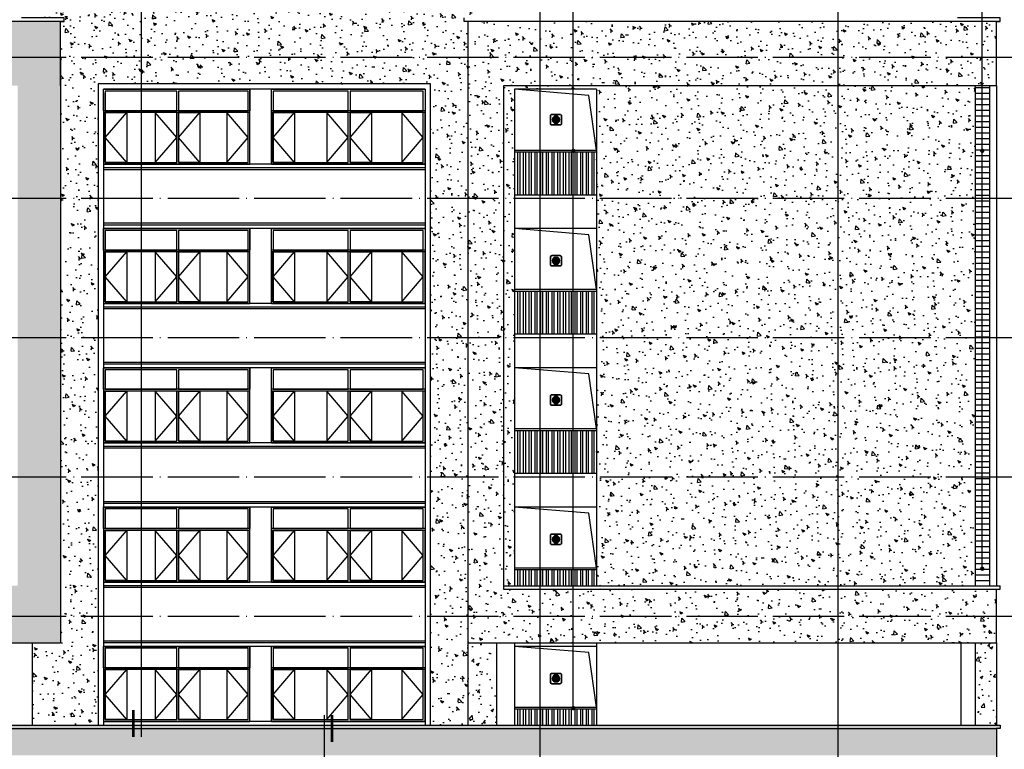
# Model space of a CAD drawing. Extents: x 1779708 to 7299578, y -1121471 to 88434.
# Tile 563 of 656: x 5389019 to 5416582, y -945312 to -924882. Entities that reach past the tile are written whole.
import ezdxf

# ---------------------------------------------------------------- set-up
doc = ezdxf.new("R2010")
doc.units = 0
doc.header["$LTSCALE"] = 1000
doc.header["$MEASUREMENT"] = 0
doc.linetypes.add('DOTE', pattern=[2.42, 2, -0.2, 0.02, -0.2])
doc.layers.get('0').update_dxf_attribs({"linetype": 'CONTINUOUS'})
for name, color, linetype in [('DIM_IDEN', 3, 'CONTINUOUS'), ('DIM_LEAD', 3, 'CONTINUOUS'), ('DOTE', 1, 'DOTE'), ('WINDOW', 2, 'CONTINUOUS'), ('建筑', 31, 'CONTINUOUS'), ('栏杆', 6, 'CONTINUOUS'), ('立面中线', 140, 'CONTINUOUS'), ('立面填充图例白', 7, 'CONTINUOUS'), ('立面粗线', 30, 'CONTINUOUS'), ('立面细线', 114, 'CONTINUOUS')]:
    doc.layers.add(name, color=color, linetype=linetype)
pattern_1 = [(50, (0, -3328.6), (819.83101, -71.725885), [85.725, -942.975]), (355, (0, -3328.6), (-158.59272, 859.75489), [68.58, -754.38]), (100.451, (68.3, -3334.6), (661.24126, 788.0251), [72.855, -801.405]), (46.1842, (0, -3100), (1219.85568, -189.19048), [128.5875, -1414.4625]), (96.6356, (101.7, -3115.8), (1068.31906, 1113.415), [109.2825, -1202.1075]), (351.184, (0, -3100), (1068.32073, 1113.41303), [102.87, -1131.57]), (21, (114.3, -3157.15), (682.26696, -460.19483), [85.725, -942.975]), (326, (114.3, -3157.15), (278.10913, 828.84585), [68.58, -754.38]), (71.4514, (171.16, -3195.5), (960.37421, 368.65286), [72.855, -801.405]), (37.5, (0, -3328.6), (13.898715, 380.497675), [0, -745.236, 0, -765.81, 0, -757.2375]), (7.5, (0, -3328.6), (300.68848, 450.812587), [0, -436.626, 0, -728.091, 0, -288.6075]), (327.5, (-254.9, -3328.6), (610.157678, -25.779348), [0, -285.75, 0, -891.54, 0, -1183.005]), (317.5, (-369.2, -3328.6), (666.581316, 114.41921), [0, -371.475, 0, -592.074, 0, -840.105])]
pattern_2 = [(130, (10692732.54, -3328.6), (-819.83101, -71.725885), [85.725, -942.975]), (185, (10692732.5, -3328.6), (158.59272, 859.75489), [68.58, -754.38]), (79.549, (10692664.2, -3334.6), (-661.24126, 788.0251), [72.855, -801.405]), (133.8158, (10692732.5, -3100), (-1219.85568, -189.19048), [128.5875, -1414.4625]), (83.3644, (10692630.9, -3115.8), (-1068.31906, 1113.415), [109.2825, -1202.1075]), (188.816, (10692732.5, -3100), (-1068.32073, 1113.41303), [102.87, -1131.57]), (159, (10692618.24, -3157.15), (-682.26696, -460.19483), [85.725, -942.975]), (214, (10692618.2, -3157.15), (-278.10913, 828.84585), [68.58, -754.38]), (108.5486, (10692561.4, -3195.5), (-960.37421, 368.65286), [72.855, -801.405]), (142.5, (10692732.54, -3328.6), (-13.898715, 380.497675), [0, -745.236, 0, -765.81, 0, -757.2375]), (172.5, (10692732.54, -3328.6), (-300.68848, 450.812587), [0, -436.626, 0, -728.091, 0, -288.6075]), (212.5, (10692987.43, -3328.6), (-610.157678, -25.779348), [0, -285.75, 0, -891.54, 0, -1183.005]), (222.5, (10693101.73, -3328.6), (-666.581316, 114.41921), [0, -371.475, 0, -592.074, 0, -840.105])]

# ---------------------------------------------------------------- blocks, each defined once
blk = doc.blocks.new('b112')
at = {"layer": '建筑'}
h = blk.add_hatch(color=1, dxfattribs=at)
h.dxf.hatch_style = 1
edge = h.paths.add_edge_path()
edge.add_arc((2930760, 155416), 100, 0, 360)
for points in [[(2930660, 155266), (2930860, 155266, 0.414214), (2930910, 155316), (2930910, 155516, 0.414214), (2930860, 155566), (2930660, 155566, 0.414214), (2930610, 155516), (2930610, 155316, 0.414214)], [(2930660, 155276), (2930860, 155276, 0.414214), (2930900, 155316), (2930900, 155516, 0.414214), (2930860, 155556), (2930660, 155556, 0.414214), (2930620, 155516), (2930620, 155316, 0.414214)]]:
    blk.add_lwpolyline(points, format="xyb", close=True, dxfattribs=at)
at = {"layer": '建筑', "color": 1}
blk.add_circle((2930760, 155416), 100, dxfattribs=at)

msp = doc.modelspace()

# ---------------------------------------------------------------- hatches: boundary and pattern name
at = {"layer": '立面填充图例白'}
h = msp.add_hatch(dxfattribs=at)
h.set_pattern_fill('AR-CONC', color=0, scale=450, style=0)
h.set_pattern_definition(pattern_2)
h.paths.add_polyline_path([(5390166.3, -924931.9), (5390266.3, -924931.9), (5390266.3, -924831.9), (5389366.3, -924831.9), (5389366.3, -924281.9), (5402366.3, -924281.9), (5402366.3, -924831.9), (5401466.3, -924831.9), (5401466.3, -924931.9), (5401566.3, -924931.9), (5401566.3, -925931.9), (5390166.3, -925931.9)])
h = msp.add_hatch(dxfattribs=at)
h.set_pattern_fill('AR-CONC', color=0, scale=450, style=0)
h.set_pattern_definition(pattern_2)
h.paths.add_polyline_path([(5363366.3, -924931.9), (5390166.3, -924931.9), (5390166.3, -925931.9), (5363366.3, -925931.9)])
h = msp.add_hatch(dxfattribs=at)
h.set_pattern_fill('AR-CONC', color=0, scale=450, style=0)
h.set_pattern_definition(pattern_2)
h.paths.add_polyline_path([(5401566.3, -924931.9), (5416366.3, -924931.9), (5416366.3, -925931.9), (5401566.3, -925931.9)])
h = msp.add_hatch(dxfattribs=at)
h.set_pattern_fill('AR-CONC', color=0, scale=450, style=0)
h.set_pattern_definition(pattern_2)
h.paths.add_polyline_path([(5370716.3, -926731.9), (5368416.3, -926731.9), (5368416.3, -929881.9), (5363366.3, -929881.9), (5363366.3, -925931.9), (5390166.3, -925931.9), (5390166.3, -926731.9), (5390166.3, -929881.9), (5388966.3, -929881.9), (5388966.3, -926731.9), (5374566.3, -926731.9), (5374566.3, -929881.9), (5370716.3, -929881.9)])
h = msp.add_hatch(dxfattribs=at)
h.set_pattern_fill('AR-CONC', color=0, scale=450, style=0)
h.set_pattern_definition(pattern_2)
h.paths.add_polyline_path([(5400516.3, -926681.9), (5400516.3, -929881.9), (5401566.3, -929881.9), (5401566.3, -925931.9), (5390166.3, -925931.9), (5390166.3, -925981.9), (5390166.3, -929881.9), (5391216.3, -929881.9), (5391216.3, -926681.9)])
h = msp.add_hatch(dxfattribs=at)
h.set_pattern_fill('AR-CONC', color=0, scale=450, style=0)
h.set_pattern_definition(pattern_2)
h.paths.add_polyline_path([(5401566.3, -925931.9), (5416366.3, -925931.9), (5416366.3, -926731.9), (5402566.3, -926731.9), (5402566.3, -929881.9), (5401566.3, -929881.9)])
h = msp.add_hatch(dxfattribs=at)
h.set_pattern_fill('AR-CONC', color=0, scale=450, style=0)
h.set_pattern_definition(pattern_2)
h.paths.add_polyline_path([(5405166.3, -926831.9), (5402866.3, -926831.9), (5402866.3, -929881.9), (5402566.3, -929881.9), (5402566.3, -926731.9), (5415766.3, -926731.9), (5415766.3, -929881.9), (5405166.3, -929881.9)])
h = msp.add_hatch(dxfattribs=at)
h.set_pattern_fill('AR-CONC', color=0, scale=450, style=0)
h.set_pattern_definition(pattern_2)
h.paths.add_polyline_path([(5370716.3, -929881.9), (5374566.3, -929881.9), (5374566.3, -933781.9), (5370716.3, -933781.9)])
h.paths.add_polyline_path([(5363366.3, -929881.9), (5368416.3, -929881.9), (5368416.3, -933781.9), (5363366.3, -933781.9)])
h.paths.add_polyline_path([(5388966.3, -929881.9), (5390166.3, -929881.9), (5390166.3, -933781.9), (5388966.3, -933781.9)])
h = msp.add_hatch(dxfattribs=at)
h.set_pattern_fill('AR-CONC', color=0, scale=450, style=0)
h.set_pattern_definition(pattern_2)
h.paths.add_polyline_path([(5391216.3, -933781.9), (5391216.3, -929881.9), (5390166.3, -929881.9), (5390166.3, -933781.9)])
h.paths.add_polyline_path([(5400516.3, -929881.9), (5400516.3, -933781.9), (5401566.3, -933781.9), (5401566.3, -929881.9)])
h = msp.add_hatch(dxfattribs=at)
h.set_pattern_fill('AR-CONC', color=0, scale=450, style=0)
h.set_pattern_definition(pattern_2)
h.paths.add_polyline_path([(5401566.3, -929881.9), (5402566.3, -929881.9), (5402566.3, -933781.9), (5401566.3, -933781.9)])
h = msp.add_hatch(dxfattribs=at)
h.set_pattern_fill('AR-CONC', color=0, scale=450, style=0)
h.set_pattern_definition(pattern_2)
h.paths.add_polyline_path([(5405166.3, -929881.9), (5415766.3, -929881.9), (5415766.3, -933781.9), (5405166.3, -933781.9)])
h.paths.add_polyline_path([(5402566.3, -929881.9), (5402866.3, -929881.9), (5402866.3, -933781.9), (5402566.3, -933781.9)])
h = msp.add_hatch(dxfattribs=at)
h.set_pattern_fill('AR-CONC', color=0, scale=450, style=0)
h.set_pattern_definition(pattern_2)
h.paths.add_polyline_path([(5388966.3, -933781.9), (5390166.3, -933781.9), (5390166.3, -937681.9), (5388966.3, -937681.9)])
h.paths.add_polyline_path([(5370716.3, -933781.9), (5374566.3, -933781.9), (5374566.3, -937681.9), (5370716.3, -937681.9)])
h.paths.add_polyline_path([(5363366.3, -933781.9), (5368416.3, -933781.9), (5368416.3, -937681.9), (5363366.3, -937681.9)])
h = msp.add_hatch(dxfattribs=at)
h.set_pattern_fill('AR-CONC', color=0, scale=450, style=0)
h.set_pattern_definition(pattern_2)
h.paths.add_polyline_path([(5391216.3, -937681.9), (5391216.3, -933781.9), (5390166.3, -933781.9), (5390166.3, -937681.9)])
h.paths.add_polyline_path([(5400516.3, -933781.9), (5400516.3, -937681.9), (5401566.3, -937681.9), (5401566.3, -933781.9)])
h = msp.add_hatch(dxfattribs=at)
h.set_pattern_fill('AR-CONC', color=0, scale=450, style=0)
h.set_pattern_definition(pattern_2)
h.paths.add_polyline_path([(5401566.3, -933781.9), (5402566.3, -933781.9), (5402566.3, -937681.9), (5401566.3, -937681.9)])
h = msp.add_hatch(dxfattribs=at)
h.set_pattern_fill('AR-CONC', color=0, scale=450, style=0)
h.set_pattern_definition(pattern_2)
h.paths.add_polyline_path([(5405166.3, -933781.9), (5415766.3, -933781.9), (5415766.3, -937681.9), (5405166.3, -937681.9)])
h.paths.add_polyline_path([(5402566.3, -933781.9), (5402866.3, -933781.9), (5402866.3, -937681.9), (5402566.3, -937681.9)])
h = msp.add_hatch(dxfattribs=at)
h.set_pattern_fill('AR-CONC', color=0, scale=450, style=0)
h.set_pattern_definition(pattern_2)
h.paths.add_polyline_path([(5363366.3, -937681.9), (5368416.3, -937681.9), (5368416.3, -940781.9), (5370716.3, -940781.9), (5370716.3, -937681.9), (5374566.3, -937681.9), (5374566.3, -940731.9), (5388966.3, -940731.9), (5388966.3, -937681.9), (5390166.3, -937681.9), (5390166.3, -941581.9), (5363366.3, -941581.9), (5363366.3, -940981.9)])
h = msp.add_hatch(dxfattribs=at)
h.set_pattern_fill('AR-CONC', color=0, scale=450, style=0)
h.set_pattern_definition(pattern_2)
h.paths.add_polyline_path([(5391216.3, -941581.9), (5391216.3, -937681.9), (5390166.3, -937681.9), (5390166.3, -941581.9)])
h.paths.add_polyline_path([(5400516.3, -937681.9), (5400516.3, -941581.9), (5401566.3, -941581.9), (5401566.3, -937681.9)])
h = msp.add_hatch(dxfattribs=at)
h.set_pattern_fill('AR-CONC', color=0, scale=450, style=0)
h.set_pattern_definition(pattern_2)
h.paths.add_polyline_path([(5401566.3, -937681.9), (5402566.3, -937681.9), (5402566.3, -940831.9), (5416366.3, -940831.9), (5416366.3, -941581.9), (5401566.3, -941581.9)])
h = msp.add_hatch(dxfattribs=at)
h.set_pattern_fill('AR-CONC', color=0, scale=450, style=0)
h.set_pattern_definition(pattern_2)
h.paths.add_polyline_path([(5405166.3, -937681.9), (5415766.3, -937681.9), (5415766.3, -940731.9), (5405166.3, -940731.9)])
h.paths.add_polyline_path([(5402566.3, -937681.9), (5402866.3, -937681.9), (5402866.3, -940731.9), (5402566.3, -940731.9)])
h = msp.add_hatch(dxfattribs=at)
h.set_pattern_fill('AR-CONC', color=0, scale=450, style=0)
h.set_pattern_definition(pattern_2)
h.paths.add_polyline_path([(5363366.3, -941581.9), (5390166.3, -941581.9), (5390166.3, -942331.9), (5363366.3, -942331.9)])
h = msp.add_hatch(dxfattribs=at)
h.set_pattern_fill('AR-CONC', color=0, scale=450, style=0)
h.set_pattern_definition(pattern_2)
h.paths.add_polyline_path([(5391216.3, -944631.9), (5391216.3, -941581.9), (5390166.3, -941581.9), (5390166.3, -942331.9), (5389366.3, -942331.9), (5389366.3, -944631.9)])
h.paths.add_polyline_path([(5400516.3, -941581.9), (5400516.3, -944631.9), (5401566.3, -944631.9), (5401566.3, -942331.9), (5401566.3, -941581.9)])
h = msp.add_hatch(dxfattribs=at)
h.set_pattern_fill('AR-CONC', color=0, scale=450, style=0)
h.set_pattern_definition(pattern_2)
h.paths.add_polyline_path([(5401566.3, -941581.9), (5416366.3, -941581.9), (5416366.3, -942331.9), (5401566.3, -942331.9)])
h = msp.add_hatch(dxfattribs=at)
h.set_pattern_fill('AR-CONC', color=0, scale=450, style=0)
h.set_pattern_definition(pattern_1)
h.paths.add_polyline_path([(5402366.3, -942331.9), (5401566.3, -942331.9), (5401566.3, -944631.9), (5402366.3, -944631.9)])
h = msp.add_hatch(dxfattribs=at)
h.set_pattern_fill('AR-CONC', color=0, scale=450, style=0)
h.set_pattern_definition(pattern_1)
h.paths.add_polyline_path([(5416466.3, -944631.9), (5416366.3, -944631.9), (5363366.3, -944631.9), (5363266.3, -944631.9), (5363266.3, -944731.9), (5363366.3, -944731.9), (5416366.3, -944731.9), (5416466.3, -944731.9)])
h.paths.add_polyline_path([(5363366.3, -944731.9), (5416366.3, -944731.9), (5416366.3, -945481.9), (5363366.3, -945481.9)])
at = {"layer": '立面细线'}
h = msp.add_hatch(dxfattribs=at)
h.set_pattern_fill('ANSI31', color=256, scale=100, angle=135, style=0)
h.set_pattern_definition([(7e-15, (10871353.42, -3328.6), (1e-14, -158.75), [])])
h.paths.add_polyline_path([(5415766.3, -926731.9), (5416166.3, -926731.9), (5416166.3, -929881.9), (5415766.3, -929881.9)])
h.paths.add_polyline_path([(5415766.3, -937681.9), (5416166.3, -937681.9), (5416166.3, -940731.9), (5415766.3, -940731.9)])
h.paths.add_polyline_path([(5415766.3, -929881.9), (5416166.3, -929881.9), (5416166.3, -933781.9), (5415766.3, -933781.9)])
h.paths.add_polyline_path([(5415766.3, -933781.9), (5416166.3, -933781.9), (5416166.3, -937681.9), (5415766.3, -937681.9)])
h = msp.add_hatch(dxfattribs=at)
h.set_pattern_fill('AR-CONC', color=256, scale=450, style=0)
h.set_pattern_definition(pattern_1)
h.paths.add_polyline_path([(5416366.3, -942331.9), (5415766.3, -942331.9), (5415766.3, -944631.9), (5416366.3, -944631.9)])

# ---------------------------------------------------------------- linework, layer by layer
at = {"layer": 'DIM_IDEN'}
for p, q in [((5403590.6, -953752.2), (5403590.6, -919865)), ((5392425.1, -944963.5), (5392425.1, -922186.5)), ((5411931.3, -953752.2), (5411931.3, -922186.5)), ((5397538.7, -944355.5), (5397538.7, -955942.6))]:
    msp.add_line(p, q, dxfattribs=at)
at = {"layer": 'DIM_IDEN', "const_width": 75}
for points in [[(5392200.1, -944963.5), (5392200.1, -944213.5)], [(5397763.7, -944355.5), (5397763.7, -945105.5)]]:
    msp.add_lwpolyline(points, dxfattribs=at)
at = {"layer": 'DIM_LEAD'}
for p, q in [((5404517.6, -928554.5), (5404517.6, -922728.4)), ((5404517.6, -944159.4), (5404517.6, -922728.4)), ((5415964.8, -928554.5), (5415964.8, -922728.4)), ((5415964.8, -940255.9), (5415964.8, -922728.4))]:
    msp.add_line(p, q, dxfattribs=at)
at = {"layer": 'DIM_LEAD', "const_width": 60}
for points in [[(5404517.6, -928584.5, 1), (5404517.6, -928524.5, 1)], [(5415964.8, -928584.5, 1), (5415964.8, -928524.5, 1)], [(5415964.8, -940285.9, 1), (5415964.8, -940225.9, 1)], [(5404517.6, -944189.4, 1), (5404517.6, -944129.4, 1)]]:
    msp.add_lwpolyline(points, format="xyb", close=True, dxfattribs=at)
at = {"layer": 'DOTE'}
for p, q in [((5272162.1, -925931.9), (5420570.5, -925931.9)), ((5272162.1, -929881.9), (5420570.5, -929881.9)), ((5272162.1, -933781.9), (5420570.5, -933781.9)), ((5272162.1, -937681.9), (5420570.5, -937681.9)), ((5272162.1, -941581.9), (5420570.5, -941581.9))]:
    msp.add_line(p, q, dxfattribs=at)
at = {"layer": 'WINDOW'}
for points in [[(5391416.3, -927431.9), (5393416.3, -927431.9), (5393416.3, -926881.9), (5391416.3, -926881.9)], [(5393466.3, -927431.9), (5395416.3, -927431.9), (5395416.3, -926881.9), (5393466.3, -926881.9)], [(5396116.3, -927431.9), (5398216.3, -927431.9), (5398216.3, -926881.9), (5396116.3, -926881.9)], [(5398266.3, -927431.9), (5400316.3, -927431.9), (5400316.3, -926881.9), (5398266.3, -926881.9)], [(5391416.3, -928881.9), (5393416.3, -928881.9), (5393416.3, -927481.9), (5391416.3, -927481.9)], [(5393466.3, -928881.9), (5395416.3, -928881.9), (5395416.3, -927481.9), (5393466.3, -927481.9)], [(5396116.3, -928881.9), (5398216.3, -928881.9), (5398216.3, -927481.9), (5396116.3, -927481.9)], [(5398266.3, -928881.9), (5400316.3, -928881.9), (5400316.3, -927481.9), (5398266.3, -927481.9)], [(5391416.3, -931331.9), (5393416.3, -931331.9), (5393416.3, -930781.9), (5391416.3, -930781.9)], [(5393466.3, -931331.9), (5395416.3, -931331.9), (5395416.3, -930781.9), (5393466.3, -930781.9)], [(5396116.3, -931331.9), (5398216.3, -931331.9), (5398216.3, -930781.9), (5396116.3, -930781.9)], [(5398266.3, -931331.9), (5400316.3, -931331.9), (5400316.3, -930781.9), (5398266.3, -930781.9)], [(5391416.3, -932781.9), (5393416.3, -932781.9), (5393416.3, -931381.9), (5391416.3, -931381.9)], [(5393466.3, -932781.9), (5395416.3, -932781.9), (5395416.3, -931381.9), (5393466.3, -931381.9)], [(5396116.3, -932781.9), (5398216.3, -932781.9), (5398216.3, -931381.9), (5396116.3, -931381.9)], [(5398266.3, -932781.9), (5400316.3, -932781.9), (5400316.3, -931381.9), (5398266.3, -931381.9)], [(5391416.3, -935231.9), (5393416.3, -935231.9), (5393416.3, -934681.9), (5391416.3, -934681.9)], [(5393466.3, -935231.9), (5395416.3, -935231.9), (5395416.3, -934681.9), (5393466.3, -934681.9)], [(5396116.3, -935231.9), (5398216.3, -935231.9), (5398216.3, -934681.9), (5396116.3, -934681.9)], [(5398266.3, -935231.9), (5400316.3, -935231.9), (5400316.3, -934681.9), (5398266.3, -934681.9)], [(5391416.3, -936681.9), (5393416.3, -936681.9), (5393416.3, -935281.9), (5391416.3, -935281.9)], [(5393466.3, -936681.9), (5395416.3, -936681.9), (5395416.3, -935281.9), (5393466.3, -935281.9)], [(5396116.3, -936681.9), (5398216.3, -936681.9), (5398216.3, -935281.9), (5396116.3, -935281.9)], [(5398266.3, -936681.9), (5400316.3, -936681.9), (5400316.3, -935281.9), (5398266.3, -935281.9)], [(5391416.3, -939131.9), (5393416.3, -939131.9), (5393416.3, -938581.9), (5391416.3, -938581.9)], [(5393466.3, -939131.9), (5395416.3, -939131.9), (5395416.3, -938581.9), (5393466.3, -938581.9)], [(5396116.3, -939131.9), (5398216.3, -939131.9), (5398216.3, -938581.9), (5396116.3, -938581.9)], [(5398266.3, -939131.9), (5400316.3, -939131.9), (5400316.3, -938581.9), (5398266.3, -938581.9)], [(5391416.3, -940581.9), (5393416.3, -940581.9), (5393416.3, -939181.9), (5391416.3, -939181.9)], [(5393466.3, -940581.9), (5395416.3, -940581.9), (5395416.3, -939181.9), (5393466.3, -939181.9)], [(5396116.3, -940581.9), (5398216.3, -940581.9), (5398216.3, -939181.9), (5396116.3, -939181.9)], [(5398266.3, -940581.9), (5400316.3, -940581.9), (5400316.3, -939181.9), (5398266.3, -939181.9)], [(5391416.3, -943031.9), (5393416.3, -943031.9), (5393416.3, -942481.9), (5391416.3, -942481.9)], [(5393466.3, -943031.9), (5395416.3, -943031.9), (5395416.3, -942481.9), (5393466.3, -942481.9)], [(5396116.3, -943031.9), (5398216.3, -943031.9), (5398216.3, -942481.9), (5396116.3, -942481.9)], [(5398266.3, -943031.9), (5400316.3, -943031.9), (5400316.3, -942481.9), (5398266.3, -942481.9)], [(5391416.3, -944481.9), (5393416.3, -944481.9), (5393416.3, -943081.9), (5391416.3, -943081.9)], [(5393466.3, -944481.9), (5395416.3, -944481.9), (5395416.3, -943081.9), (5393466.3, -943081.9)], [(5396116.3, -944481.9), (5398216.3, -944481.9), (5398216.3, -943081.9), (5396116.3, -943081.9)], [(5398266.3, -944481.9), (5400316.3, -944481.9), (5400316.3, -943081.9), (5398266.3, -943081.9)]]:
    msp.add_lwpolyline(points, close=True, dxfattribs=at)
at = {"layer": '栏杆'}
for points in [[(5402866.3, -928531.9), (5405166.3, -928531.9)], [(5402866.3, -928581.9), (5405166.3, -928581.9)], [(5402956.3, -928581.9), (5402956.3, -929781.9)], [(5403016.3, -928581.9), (5403016.3, -929781.9)], [(5403116.3, -928581.9), (5403116.3, -929781.9)], [(5403176.3, -928581.9), (5403176.3, -929781.9)], [(5403276.3, -928581.9), (5403276.3, -929781.9)], [(5403336.3, -928581.9), (5403336.3, -929781.9)], [(5403436.3, -928581.9), (5403436.3, -929781.9)], [(5403496.3, -928581.9), (5403496.3, -929781.9)], [(5403596.3, -928581.9), (5403596.3, -929781.9)], [(5403656.3, -928581.9), (5403656.3, -929781.9)], [(5403756.3, -928581.9), (5403756.3, -929781.9)], [(5403816.3, -928581.9), (5403816.3, -929781.9)], [(5403916.3, -928581.9), (5403916.3, -929781.9)], [(5403976.3, -928581.9), (5403976.3, -929781.9)], [(5404076.3, -928581.9), (5404076.3, -929781.9)], [(5404136.3, -928581.9), (5404136.3, -929781.9)], [(5404236.3, -928581.9), (5404236.3, -929781.9)], [(5404296.3, -928581.9), (5404296.3, -929781.9)], [(5404396.3, -928581.9), (5404396.3, -929781.9)], [(5404456.3, -928581.9), (5404456.3, -929781.9)], [(5404556.3, -928581.9), (5404556.3, -929781.9)], [(5404616.3, -928581.9), (5404616.3, -929781.9)], [(5404716.3, -928581.9), (5404716.3, -929781.9)], [(5404776.3, -928581.9), (5404776.3, -929781.9)], [(5404876.3, -928581.9), (5404876.3, -929781.9)], [(5404936.3, -928581.9), (5404936.3, -929781.9)], [(5405036.3, -928581.9), (5405036.3, -929781.9)], [(5405096.3, -928581.9), (5405096.3, -929781.9)], [(5402866.3, -932431.9), (5405166.3, -932431.9)], [(5402866.3, -932481.9), (5405166.3, -932481.9)], [(5402956.3, -932481.9), (5402956.3, -933681.9)], [(5403016.3, -932481.9), (5403016.3, -933681.9)], [(5403116.3, -932481.9), (5403116.3, -933681.9)], [(5403176.3, -932481.9), (5403176.3, -933681.9)], [(5403276.3, -932481.9), (5403276.3, -933681.9)], [(5403336.3, -932481.9), (5403336.3, -933681.9)], [(5403436.3, -932481.9), (5403436.3, -933681.9)], [(5403496.3, -932481.9), (5403496.3, -933681.9)], [(5403596.3, -932481.9), (5403596.3, -933681.9)], [(5403656.3, -932481.9), (5403656.3, -933681.9)], [(5403756.3, -932481.9), (5403756.3, -933681.9)], [(5403816.3, -932481.9), (5403816.3, -933681.9)], [(5403916.3, -932481.9), (5403916.3, -933681.9)], [(5403976.3, -932481.9), (5403976.3, -933681.9)], [(5404076.3, -932481.9), (5404076.3, -933681.9)], [(5404136.3, -932481.9), (5404136.3, -933681.9)], [(5404236.3, -932481.9), (5404236.3, -933681.9)], [(5404296.3, -932481.9), (5404296.3, -933681.9)], [(5404396.3, -932481.9), (5404396.3, -933681.9)], [(5404456.3, -932481.9), (5404456.3, -933681.9)], [(5404556.3, -932481.9), (5404556.3, -933681.9)], [(5404616.3, -932481.9), (5404616.3, -933681.9)], [(5404716.3, -932481.9), (5404716.3, -933681.9)], [(5404776.3, -932481.9), (5404776.3, -933681.9)], [(5404876.3, -932481.9), (5404876.3, -933681.9)], [(5404936.3, -932481.9), (5404936.3, -933681.9)], [(5405036.3, -932481.9), (5405036.3, -933681.9)], [(5405096.3, -932481.9), (5405096.3, -933681.9)], [(5402866.3, -936331.9), (5405166.3, -936331.9)], [(5402866.3, -936381.9), (5405166.3, -936381.9)], [(5402956.3, -936381.9), (5402956.3, -937581.9)], [(5403016.3, -936381.9), (5403016.3, -937581.9)], [(5403116.3, -936381.9), (5403116.3, -937581.9)], [(5403176.3, -936381.9), (5403176.3, -937581.9)], [(5403276.3, -936381.9), (5403276.3, -937581.9)], [(5403336.3, -936381.9), (5403336.3, -937581.9)], [(5403436.3, -936381.9), (5403436.3, -937581.9)], [(5403496.3, -936381.9), (5403496.3, -937581.9)], [(5403596.3, -936381.9), (5403596.3, -937581.9)], [(5403656.3, -936381.9), (5403656.3, -937581.9)], [(5403756.3, -936381.9), (5403756.3, -937581.9)], [(5403816.3, -936381.9), (5403816.3, -937581.9)], [(5403916.3, -936381.9), (5403916.3, -937581.9)], [(5403976.3, -936381.9), (5403976.3, -937581.9)], [(5404076.3, -936381.9), (5404076.3, -937581.9)], [(5404136.3, -936381.9), (5404136.3, -937581.9)], [(5404236.3, -936381.9), (5404236.3, -937581.9)], [(5404296.3, -936381.9), (5404296.3, -937581.9)], [(5404396.3, -936381.9), (5404396.3, -937581.9)], [(5404456.3, -936381.9), (5404456.3, -937581.9)], [(5404556.3, -936381.9), (5404556.3, -937581.9)], [(5404616.3, -936381.9), (5404616.3, -937581.9)], [(5404716.3, -936381.9), (5404716.3, -937581.9)], [(5404776.3, -936381.9), (5404776.3, -937581.9)], [(5404876.3, -936381.9), (5404876.3, -937581.9)], [(5404936.3, -936381.9), (5404936.3, -937581.9)], [(5405036.3, -936381.9), (5405036.3, -937581.9)], [(5405096.3, -936381.9), (5405096.3, -937581.9)], [(5402866.3, -940231.9), (5405166.3, -940231.9)], [(5402866.3, -940281.9), (5405166.3, -940281.9)], [(5402956.3, -940281.9), (5402956.3, -940731.9)], [(5403016.3, -940281.9), (5403016.3, -940731.9)], [(5403116.3, -940281.9), (5403116.3, -940731.9)], [(5403176.3, -940281.9), (5403176.3, -940731.9)], [(5403276.3, -940281.9), (5403276.3, -940731.9)], [(5403336.3, -940281.9), (5403336.3, -940731.9)], [(5403436.3, -940281.9), (5403436.3, -940731.9)], [(5403496.3, -940281.9), (5403496.3, -940731.9)], [(5403596.3, -940281.9), (5403596.3, -940731.9)], [(5403656.3, -940281.9), (5403656.3, -940731.9)], [(5403756.3, -940281.9), (5403756.3, -940731.9)], [(5403816.3, -940281.9), (5403816.3, -940731.9)], [(5403916.3, -940281.9), (5403916.3, -940731.9)], [(5403976.3, -940281.9), (5403976.3, -940731.9)], [(5404076.3, -940281.9), (5404076.3, -940731.9)], [(5404136.3, -940281.9), (5404136.3, -940731.9)], [(5404236.3, -940281.9), (5404236.3, -940731.9)], [(5404296.3, -940281.9), (5404296.3, -940731.9)], [(5404396.3, -940281.9), (5404396.3, -940731.9)], [(5404456.3, -940281.9), (5404456.3, -940731.9)], [(5404556.3, -940281.9), (5404556.3, -940731.9)], [(5404616.3, -940281.9), (5404616.3, -940731.9)], [(5404716.3, -940281.9), (5404716.3, -940731.9)], [(5404776.3, -940281.9), (5404776.3, -940731.9)], [(5404876.3, -940281.9), (5404876.3, -940731.9)], [(5404936.3, -940281.9), (5404936.3, -940731.9)], [(5405036.3, -940281.9), (5405036.3, -940731.9)], [(5405096.3, -940281.9), (5405096.3, -940731.9)], [(5402866.3, -944131.9), (5405166.3, -944131.9)], [(5402866.3, -944181.9), (5405166.3, -944181.9)], [(5402956.3, -944181.9), (5402956.3, -944631.9)], [(5403016.3, -944181.9), (5403016.3, -944631.9)], [(5403116.3, -944181.9), (5403116.3, -944631.9)], [(5403176.3, -944181.9), (5403176.3, -944631.9)], [(5403276.3, -944181.9), (5403276.3, -944631.9)], [(5403336.3, -944181.9), (5403336.3, -944631.9)], [(5403436.3, -944181.9), (5403436.3, -944631.9)], [(5403496.3, -944181.9), (5403496.3, -944631.9)], [(5403596.3, -944181.9), (5403596.3, -944631.9)], [(5403656.3, -944181.9), (5403656.3, -944631.9)], [(5403756.3, -944181.9), (5403756.3, -944631.9)], [(5403816.3, -944181.9), (5403816.3, -944631.9)], [(5403916.3, -944181.9), (5403916.3, -944631.9)], [(5403976.3, -944181.9), (5403976.3, -944631.9)], [(5404076.3, -944181.9), (5404076.3, -944631.9)], [(5404136.3, -944181.9), (5404136.3, -944631.9)], [(5404236.3, -944181.9), (5404236.3, -944631.9)], [(5404296.3, -944181.9), (5404296.3, -944631.9)], [(5404396.3, -944181.9), (5404396.3, -944631.9)], [(5404456.3, -944181.9), (5404456.3, -944631.9)], [(5404556.3, -944181.9), (5404556.3, -944631.9)], [(5404616.3, -944181.9), (5404616.3, -944631.9)], [(5404716.3, -944181.9), (5404716.3, -944631.9)], [(5404776.3, -944181.9), (5404776.3, -944631.9)], [(5404876.3, -944181.9), (5404876.3, -944631.9)], [(5404936.3, -944181.9), (5404936.3, -944631.9)], [(5405036.3, -944181.9), (5405036.3, -944631.9)], [(5405096.3, -944181.9), (5405096.3, -944631.9)]]:
    msp.add_lwpolyline(points, dxfattribs=at)
at = {"layer": '立面中线'}
msp.add_line((5401566.3, -942331.9), (5401566.3, -944631.9), dxfattribs=at)
for points in [[(5400516.3, -944631.9), (5400516.3, -926681.9), (5391216.3, -926681.9), (5391216.3, -944631.9)], [(5400366.3, -926831.9), (5391366.3, -926831.9)], [(5391366.3, -926931.9), (5391366.3, -929881.9)], [(5395466.3, -928931.9), (5395466.3, -926831.9)], [(5396066.3, -928931.9), (5396066.3, -926831.9)], [(5400366.3, -926831.9), (5400366.3, -929881.9)], [(5402866.3, -926831.9), (5402866.3, -929881.9)], [(5405166.3, -926831.9), (5402866.3, -926831.9)], [(5405166.3, -926831.9), (5405166.3, -929881.9)], [(5415766.3, -926731.9), (5415766.3, -929881.9)], [(5400366.3, -928931.9), (5391366.3, -928931.9)], [(5400366.3, -929031.9), (5391366.3, -929031.9)], [(5400366.3, -929081.9), (5391366.3, -929081.9)], [(5391366.3, -929881.9), (5391366.3, -933781.9)], [(5400366.3, -929881.9), (5400366.3, -933781.9)], [(5402866.3, -929781.9), (5405166.3, -929781.9)], [(5402866.3, -929881.9), (5402866.3, -933781.9)], [(5405166.3, -929881.9), (5405166.3, -933781.9)], [(5415766.3, -929881.9), (5415766.3, -933781.9)], [(5400366.3, -930581.9), (5391366.3, -930581.9)], [(5400366.3, -930631.9), (5391366.3, -930631.9)], [(5400366.3, -930731.9), (5391366.3, -930731.9)], [(5395466.3, -932831.9), (5395466.3, -930731.9)], [(5396066.3, -932831.9), (5396066.3, -930731.9)], [(5405166.3, -930731.9), (5402866.3, -930731.9)], [(5405166.3, -930731.9), (5402866.3, -930731.9)], [(5400366.3, -932831.9), (5391366.3, -932831.9)], [(5400366.3, -932931.9), (5391366.3, -932931.9)], [(5400366.3, -932981.9), (5391366.3, -932981.9)], [(5391366.3, -933781.9), (5391366.3, -937681.9)], [(5400366.3, -933781.9), (5400366.3, -937681.9)], [(5402866.3, -933681.9), (5405166.3, -933681.9)], [(5402866.3, -933781.9), (5402866.3, -937681.9)], [(5405166.3, -933781.9), (5405166.3, -937681.9)], [(5415766.3, -933781.9), (5415766.3, -937681.9)], [(5400366.3, -934481.9), (5391366.3, -934481.9)], [(5400366.3, -934531.9), (5391366.3, -934531.9)], [(5400366.3, -934631.9), (5391366.3, -934631.9)], [(5395466.3, -936731.9), (5395466.3, -934631.9)], [(5396066.3, -936731.9), (5396066.3, -934631.9)], [(5405166.3, -934631.9), (5402866.3, -934631.9)], [(5405166.3, -934631.9), (5402866.3, -934631.9)], [(5400366.3, -936731.9), (5391366.3, -936731.9)], [(5400366.3, -936831.9), (5391366.3, -936831.9)], [(5400366.3, -936881.9), (5391366.3, -936881.9)], [(5391366.3, -937681.9), (5391366.3, -941631.9)], [(5400366.3, -937681.9), (5400366.3, -941631.9)], [(5402866.3, -937581.9), (5405166.3, -937581.9)], [(5402866.3, -937681.9), (5402866.3, -940731.9)], [(5405166.3, -937681.9), (5405166.3, -940731.9)], [(5415766.3, -937681.9), (5415766.3, -940731.9)], [(5400366.3, -938381.9), (5391366.3, -938381.9)], [(5400366.3, -938431.9), (5391366.3, -938431.9)], [(5400366.3, -938531.9), (5391366.3, -938531.9)], [(5395466.3, -940631.9), (5395466.3, -938531.9)], [(5396066.3, -940631.9), (5396066.3, -938531.9)], [(5405166.3, -938531.9), (5402866.3, -938531.9)], [(5405166.3, -938531.9), (5402866.3, -938531.9)], [(5400366.3, -940631.9), (5391366.3, -940631.9)], [(5400366.3, -940731.9), (5391366.3, -940731.9)], [(5400366.3, -940781.9), (5391366.3, -940781.9)], [(5391366.3, -941631.9), (5391366.3, -944631.9)], [(5400366.3, -941631.9), (5400366.3, -944631.9)], [(5389366.3, -942331.9), (5389366.3, -944631.9)], [(5400366.3, -942281.9), (5391366.3, -942281.9)], [(5400366.3, -942331.9), (5391366.3, -942331.9)], [(5402366.3, -942331.9), (5402366.3, -944631.9)], [(5402866.3, -942331.9), (5402866.3, -944631.9)], [(5405166.3, -942331.9), (5405166.3, -944631.9)], [(5415366.3, -942331.9), (5415366.3, -944631.9)], [(5415766.3, -942331.9), (5415766.3, -944631.9)], [(5400366.3, -942431.9), (5391366.3, -942431.9)], [(5395466.3, -944531.9), (5395466.3, -942431.9)], [(5396066.3, -944531.9), (5396066.3, -942431.9)], [(5405166.3, -942431.9), (5402866.3, -942431.9)], [(5405166.3, -942431.9), (5402866.3, -942431.9)], [(5400366.3, -944531.9), (5391366.3, -944531.9)]]:
    msp.add_lwpolyline(points, dxfattribs=at)
for points in [[(5391366.3, -926831.9), (5395466.3, -926831.9), (5395466.3, -927431.9), (5391366.3, -927431.9)], [(5396066.3, -926831.9), (5400366.3, -926831.9), (5400366.3, -927431.9), (5396066.3, -927431.9)], [(5391366.3, -928931.9), (5395466.3, -928931.9), (5395466.3, -927481.9), (5391366.3, -927481.9)], [(5396066.3, -928931.9), (5400366.3, -928931.9), (5400366.3, -927481.9), (5396066.3, -927481.9)], [(5391366.3, -930731.9), (5395466.3, -930731.9), (5395466.3, -931331.9), (5391366.3, -931331.9)], [(5396066.3, -930731.9), (5400366.3, -930731.9), (5400366.3, -931331.9), (5396066.3, -931331.9)], [(5391366.3, -932831.9), (5395466.3, -932831.9), (5395466.3, -931381.9), (5391366.3, -931381.9)], [(5396066.3, -932831.9), (5400366.3, -932831.9), (5400366.3, -931381.9), (5396066.3, -931381.9)], [(5391366.3, -934631.9), (5395466.3, -934631.9), (5395466.3, -935231.9), (5391366.3, -935231.9)], [(5396066.3, -934631.9), (5400366.3, -934631.9), (5400366.3, -935231.9), (5396066.3, -935231.9)], [(5391366.3, -936731.9), (5395466.3, -936731.9), (5395466.3, -935281.9), (5391366.3, -935281.9)], [(5396066.3, -936731.9), (5400366.3, -936731.9), (5400366.3, -935281.9), (5396066.3, -935281.9)], [(5391366.3, -938531.9), (5395466.3, -938531.9), (5395466.3, -939131.9), (5391366.3, -939131.9)], [(5396066.3, -938531.9), (5400366.3, -938531.9), (5400366.3, -939131.9), (5396066.3, -939131.9)], [(5391366.3, -940631.9), (5395466.3, -940631.9), (5395466.3, -939181.9), (5391366.3, -939181.9)], [(5396066.3, -940631.9), (5400366.3, -940631.9), (5400366.3, -939181.9), (5396066.3, -939181.9)], [(5391366.3, -942431.9), (5395466.3, -942431.9), (5395466.3, -943031.9), (5391366.3, -943031.9)], [(5396066.3, -942431.9), (5400366.3, -942431.9), (5400366.3, -943031.9), (5396066.3, -943031.9)], [(5391366.3, -944531.9), (5395466.3, -944531.9), (5395466.3, -943081.9), (5391366.3, -943081.9)], [(5396066.3, -944531.9), (5400366.3, -944531.9), (5400366.3, -943081.9), (5396066.3, -943081.9)]]:
    msp.add_lwpolyline(points, close=True, dxfattribs=at)
at = {"layer": '立面粗线'}
for points in [[(5390266.3, -924931.9), (5363266.3, -924931.9)], [(5390166.3, -926731.9), (5390166.3, -924931.9), (5390266.3, -924931.9), (5390266.3, -924831.9), (5389072.7, -924831.9)], [(5401466.3, -924931.9), (5401466.3, -924831.9)], [(5416466.3, -924931.9), (5401466.3, -924931.9)], [(5401566.3, -924931.9), (5401566.3, -929881.9)], [(5416366.3, -926731.9), (5416366.3, -924931.9), (5416466.3, -924931.9), (5416466.3, -924831.9), (5415272.7, -924831.9)], [(5390166.3, -925981.9), (5390166.3, -929881.9)], [(5390166.3, -925981.9), (5390166.3, -929881.9)], [(5416366.3, -926731.9), (5402566.3, -926731.9)], [(5402566.3, -926731.9), (5402566.3, -929881.9)], [(5390166.3, -929881.9), (5390166.3, -933781.9)], [(5401566.3, -929881.9), (5401566.3, -933781.9)], [(5402566.3, -929881.9), (5402566.3, -933781.9)], [(5390166.3, -933781.9), (5390166.3, -937681.9)], [(5401566.3, -933781.9), (5401566.3, -937681.9)], [(5402566.3, -933781.9), (5402566.3, -937681.9)], [(5390166.3, -937681.9), (5390166.3, -942331.9)], [(5401566.3, -937681.9), (5401566.3, -942331.9)], [(5402566.3, -937681.9), (5402566.3, -940831.9)], [(5402566.3, -940731.9), (5416466.3, -940731.9)], [(5402566.3, -940831.9), (5416466.3, -940831.9)], [(5416366.3, -942331.9), (5416366.3, -940831.9)], [(5416466.3, -940831.9), (5416466.3, -940731.9)], [(5363366.3, -942331.9), (5390166.3, -942331.9)], [(5401566.3, -942331.9), (5416366.3, -942331.9)], [(5363366.3, -944631.9), (5416366.3, -944631.9)], [(5363366.3, -944731.9), (5416366.3, -944731.9)], [(5416366.3, -944631.9), (5416466.3, -944631.9), (5416466.3, -944731.9), (5416366.3, -944731.9), (5416366.3, -946331.9)]]:
    msp.add_lwpolyline(points, dxfattribs=at)
at = {"layer": '立面细线'}
for points in [[(5405166.3, -928531.9), (5404952.6, -927001.8), (5402866.3, -926831.9)], [(5416166.3, -926731.9), (5416166.3, -929881.9)], [(5416366.3, -926731.9), (5416366.3, -929881.9)], [(5392016.3, -928881.9), (5391416.3, -928881.9), (5391416.3, -927481.9), (5392016.3, -927481.9), (5392016.3, -928881.9), (5391416.3, -928181.9), (5392016.3, -927481.9)], [(5392816.3, -928881.9), (5393416.3, -928881.9), (5393416.3, -927481.9), (5392816.3, -927481.9), (5392816.3, -928881.9), (5393416.3, -928181.9), (5392816.3, -927481.9)], [(5394066.3, -928881.9), (5393466.3, -928881.9), (5393466.3, -927481.9), (5394066.3, -927481.9), (5394066.3, -928881.9), (5393466.3, -928181.9), (5394066.3, -927481.9)], [(5394816.3, -928881.9), (5395416.3, -928881.9), (5395416.3, -927481.9), (5394816.3, -927481.9), (5394816.3, -928881.9), (5395416.3, -928181.9), (5394816.3, -927481.9)], [(5396716.3, -928881.9), (5396116.3, -928881.9), (5396116.3, -927481.9), (5396716.3, -927481.9), (5396716.3, -928881.9), (5396116.3, -928181.9), (5396716.3, -927481.9)], [(5397616.3, -928881.9), (5398216.3, -928881.9), (5398216.3, -927481.9), (5397616.3, -927481.9), (5397616.3, -928881.9), (5398216.3, -928181.9), (5397616.3, -927481.9)], [(5398866.3, -928881.9), (5398266.3, -928881.9), (5398266.3, -927481.9), (5398866.3, -927481.9), (5398866.3, -928881.9), (5398266.3, -928181.9), (5398866.3, -927481.9)], [(5399716.3, -928881.9), (5400316.3, -928881.9), (5400316.3, -927481.9), (5399716.3, -927481.9), (5399716.3, -928881.9), (5400316.3, -928181.9), (5399716.3, -927481.9)], [(5416166.3, -929881.9), (5416166.3, -933781.9)], [(5416366.3, -929881.9), (5416366.3, -933781.9)], [(5405166.3, -932431.9), (5404952.6, -930901.8), (5402866.3, -930731.9)], [(5392016.3, -932781.9), (5391416.3, -932781.9), (5391416.3, -931381.9), (5392016.3, -931381.9), (5392016.3, -932781.9), (5391416.3, -932081.9), (5392016.3, -931381.9)], [(5392816.3, -932781.9), (5393416.3, -932781.9), (5393416.3, -931381.9), (5392816.3, -931381.9), (5392816.3, -932781.9), (5393416.3, -932081.9), (5392816.3, -931381.9)], [(5394066.3, -932781.9), (5393466.3, -932781.9), (5393466.3, -931381.9), (5394066.3, -931381.9), (5394066.3, -932781.9), (5393466.3, -932081.9), (5394066.3, -931381.9)], [(5394816.3, -932781.9), (5395416.3, -932781.9), (5395416.3, -931381.9), (5394816.3, -931381.9), (5394816.3, -932781.9), (5395416.3, -932081.9), (5394816.3, -931381.9)], [(5396716.3, -932781.9), (5396116.3, -932781.9), (5396116.3, -931381.9), (5396716.3, -931381.9), (5396716.3, -932781.9), (5396116.3, -932081.9), (5396716.3, -931381.9)], [(5397616.3, -932781.9), (5398216.3, -932781.9), (5398216.3, -931381.9), (5397616.3, -931381.9), (5397616.3, -932781.9), (5398216.3, -932081.9), (5397616.3, -931381.9)], [(5398866.3, -932781.9), (5398266.3, -932781.9), (5398266.3, -931381.9), (5398866.3, -931381.9), (5398866.3, -932781.9), (5398266.3, -932081.9), (5398866.3, -931381.9)], [(5399716.3, -932781.9), (5400316.3, -932781.9), (5400316.3, -931381.9), (5399716.3, -931381.9), (5399716.3, -932781.9), (5400316.3, -932081.9), (5399716.3, -931381.9)], [(5416166.3, -933781.9), (5416166.3, -937681.9)], [(5416366.3, -933781.9), (5416366.3, -937681.9)], [(5405166.3, -936331.9), (5404952.6, -934801.8), (5402866.3, -934631.9)], [(5392016.3, -936681.9), (5391416.3, -936681.9), (5391416.3, -935281.9), (5392016.3, -935281.9), (5392016.3, -936681.9), (5391416.3, -935981.9), (5392016.3, -935281.9)], [(5392816.3, -936681.9), (5393416.3, -936681.9), (5393416.3, -935281.9), (5392816.3, -935281.9), (5392816.3, -936681.9), (5393416.3, -935981.9), (5392816.3, -935281.9)], [(5394066.3, -936681.9), (5393466.3, -936681.9), (5393466.3, -935281.9), (5394066.3, -935281.9), (5394066.3, -936681.9), (5393466.3, -935981.9), (5394066.3, -935281.9)], [(5394816.3, -936681.9), (5395416.3, -936681.9), (5395416.3, -935281.9), (5394816.3, -935281.9), (5394816.3, -936681.9), (5395416.3, -935981.9), (5394816.3, -935281.9)], [(5396716.3, -936681.9), (5396116.3, -936681.9), (5396116.3, -935281.9), (5396716.3, -935281.9), (5396716.3, -936681.9), (5396116.3, -935981.9), (5396716.3, -935281.9)], [(5397616.3, -936681.9), (5398216.3, -936681.9), (5398216.3, -935281.9), (5397616.3, -935281.9), (5397616.3, -936681.9), (5398216.3, -935981.9), (5397616.3, -935281.9)], [(5398866.3, -936681.9), (5398266.3, -936681.9), (5398266.3, -935281.9), (5398866.3, -935281.9), (5398866.3, -936681.9), (5398266.3, -935981.9), (5398866.3, -935281.9)], [(5399716.3, -936681.9), (5400316.3, -936681.9), (5400316.3, -935281.9), (5399716.3, -935281.9), (5399716.3, -936681.9), (5400316.3, -935981.9), (5399716.3, -935281.9)], [(5416166.3, -937681.9), (5416166.3, -940731.9)], [(5416366.3, -937681.9), (5416366.3, -940731.9)], [(5405166.3, -940231.9), (5404952.6, -938701.8), (5402866.3, -938531.9)], [(5392016.3, -940581.9), (5391416.3, -940581.9), (5391416.3, -939181.9), (5392016.3, -939181.9), (5392016.3, -940581.9), (5391416.3, -939881.9), (5392016.3, -939181.9)], [(5392816.3, -940581.9), (5393416.3, -940581.9), (5393416.3, -939181.9), (5392816.3, -939181.9), (5392816.3, -940581.9), (5393416.3, -939881.9), (5392816.3, -939181.9)], [(5394066.3, -940581.9), (5393466.3, -940581.9), (5393466.3, -939181.9), (5394066.3, -939181.9), (5394066.3, -940581.9), (5393466.3, -939881.9), (5394066.3, -939181.9)], [(5394816.3, -940581.9), (5395416.3, -940581.9), (5395416.3, -939181.9), (5394816.3, -939181.9), (5394816.3, -940581.9), (5395416.3, -939881.9), (5394816.3, -939181.9)], [(5396716.3, -940581.9), (5396116.3, -940581.9), (5396116.3, -939181.9), (5396716.3, -939181.9), (5396716.3, -940581.9), (5396116.3, -939881.9), (5396716.3, -939181.9)], [(5397616.3, -940581.9), (5398216.3, -940581.9), (5398216.3, -939181.9), (5397616.3, -939181.9), (5397616.3, -940581.9), (5398216.3, -939881.9), (5397616.3, -939181.9)], [(5398866.3, -940581.9), (5398266.3, -940581.9), (5398266.3, -939181.9), (5398866.3, -939181.9), (5398866.3, -940581.9), (5398266.3, -939881.9), (5398866.3, -939181.9)], [(5399716.3, -940581.9), (5400316.3, -940581.9), (5400316.3, -939181.9), (5399716.3, -939181.9), (5399716.3, -940581.9), (5400316.3, -939881.9), (5399716.3, -939181.9)], [(5416366.3, -942331.9), (5416366.3, -944631.9)], [(5405166.3, -944131.9), (5404952.6, -942601.8), (5402866.3, -942431.9)], [(5392016.3, -944481.9), (5391416.3, -944481.9), (5391416.3, -943081.9), (5392016.3, -943081.9), (5392016.3, -944481.9), (5391416.3, -943781.9), (5392016.3, -943081.9)], [(5392816.3, -944481.9), (5393416.3, -944481.9), (5393416.3, -943081.9), (5392816.3, -943081.9), (5392816.3, -944481.9), (5393416.3, -943781.9), (5392816.3, -943081.9)], [(5394066.3, -944481.9), (5393466.3, -944481.9), (5393466.3, -943081.9), (5394066.3, -943081.9), (5394066.3, -944481.9), (5393466.3, -943781.9), (5394066.3, -943081.9)], [(5394816.3, -944481.9), (5395416.3, -944481.9), (5395416.3, -943081.9), (5394816.3, -943081.9), (5394816.3, -944481.9), (5395416.3, -943781.9), (5394816.3, -943081.9)], [(5396716.3, -944481.9), (5396116.3, -944481.9), (5396116.3, -943081.9), (5396716.3, -943081.9), (5396716.3, -944481.9), (5396116.3, -943781.9), (5396716.3, -943081.9)], [(5397616.3, -944481.9), (5398216.3, -944481.9), (5398216.3, -943081.9), (5397616.3, -943081.9), (5397616.3, -944481.9), (5398216.3, -943781.9), (5397616.3, -943081.9)], [(5398866.3, -944481.9), (5398266.3, -944481.9), (5398266.3, -943081.9), (5398866.3, -943081.9), (5398866.3, -944481.9), (5398266.3, -943781.9), (5398866.3, -943081.9)], [(5399716.3, -944481.9), (5400316.3, -944481.9), (5400316.3, -943081.9), (5399716.3, -943081.9), (5399716.3, -944481.9), (5400316.3, -943781.9), (5399716.3, -943081.9)]]:
    msp.add_lwpolyline(points, dxfattribs=at)

# ---------------------------------------------------------------- block references
at = {"color": 253, "xscale": -1.036800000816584, "yscale": 1.036800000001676, "zscale": 1.036799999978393}
for p in [(8442643.9, -1088817.3, 0), (8442643.9, -1092767.3, 0), (8442643.9, -1096667.3, 0), (8442643.9, -1100567.3, 0), (8442643.9, -1104467.3, 0)]:
    msp.add_blockref('b112', p, dxfattribs=at)

doc.saveas('drawing.dxf')
